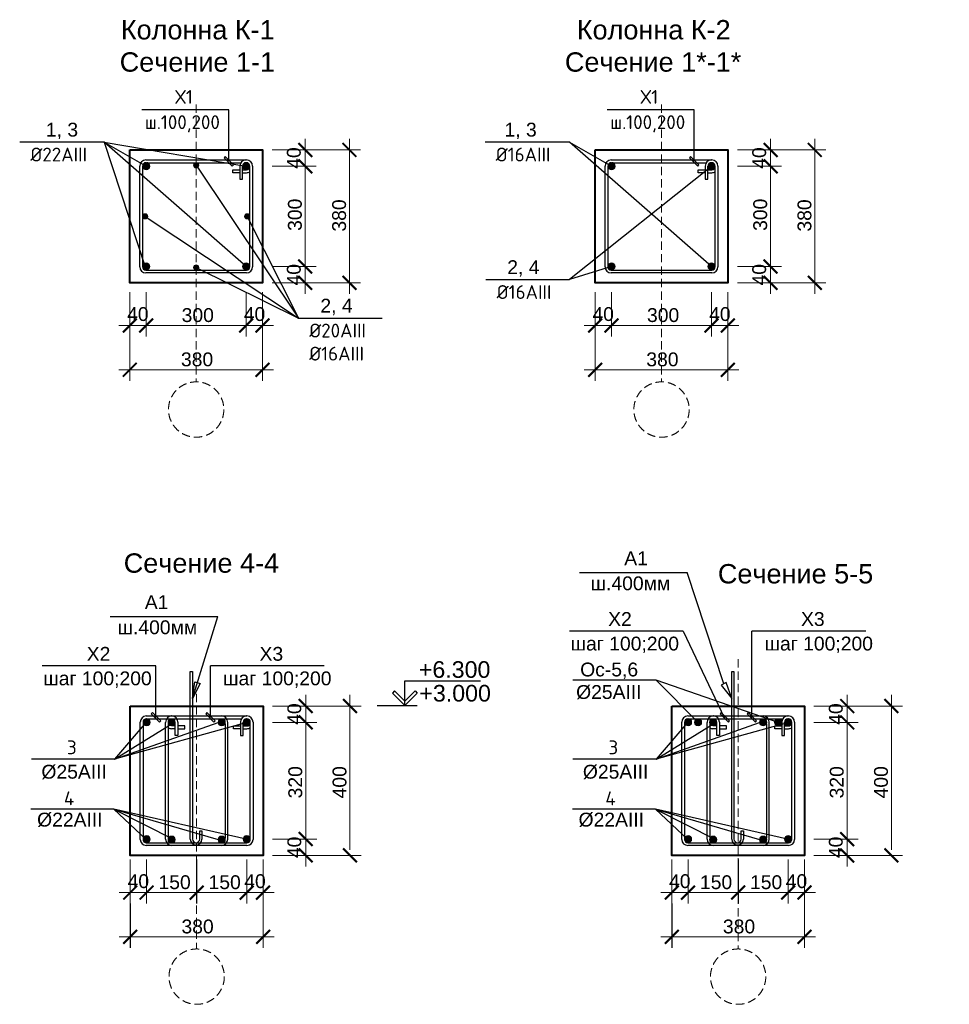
# Model space of a CAD drawing. Header units: millimetres. Extents: x 2063114 to 14983986, y -126020516 to 213791.
# Tile 570 of 656: x 2324416 to 2341224, y -332209 to -314414. Entities that reach past the tile are written whole.
import ezdxf

# ---------------------------------------------------------------- set-up
doc = ezdxf.new("R2010")
doc.units = ezdxf.units.MM
doc.linetypes.add('ACAD_ISO04W100', pattern=[30, 24, -3, 0, -3])
doc.linetypes.add('HIDDEN', pattern=[0.375, 0.25, -0.125])
doc.layers.add('2D-чертеж - Общий', color=7, linetype='Continuous')
doc.layers.add('размер', color=7, linetype='Continuous')
doc.layers.add('оси', color=22, linetype='ACAD_ISO04W100', lineweight=13)
doc.layers.add('РАЗМЕР АР', color=150, linetype='Continuous', lineweight=20)
doc.styles.get("Standard").update_dxf_attribs({"font": 'arial.ttf'})

# ---------------------------------------------------------------- blocks, each defined once
blk = doc.blocks.new('_ArchTick')
at = {"color": 0, "linetype": 'ByBlock', "const_width": 0.15}
blk.add_lwpolyline([(-0.5, -0.5), (0.5, 0.5)], dxfattribs=at)

msp = doc.modelspace()

# ---------------------------------------------------------------- hatches: boundary and pattern name
at = {"lineweight": 15}
for color, points in [(3, [(2326767.0462, -317063.90821, 1), (2326637.0462, -317063.90821, 1)]), (1, [(2327560.2462, -317045.70821, -1), (2327653.8462, -317045.70821, -1)]), (3, [(2328447.0462, -317063.90821, -1), (2328577.0462, -317063.90821, -1)]), (3, [(2335180.39877, -317063.90821, 1), (2335050.39877, -317063.90821, 1)]), (3, [(2336860.39877, -317063.90821, -1), (2336990.39877, -317063.90821, -1)]), (1, [(2326637.0462, -317968.90815, -1), (2326730.6462, -317968.90815, -1)]), (1, [(2328483.4462, -317968.90815, -1), (2328577.0462, -317968.90815, -1)]), (3, [(2326767.0462, -318873.90821, -1), (2326637.0462, -318873.90821, -1)]), (1, [(2327560.2462, -318892.5523, -1), (2327653.8462, -318892.5523, -1)]), (3, [(2328447.0462, -318873.90821, 1), (2328577.0462, -318873.90821, 1)]), (3, [(2335180.39877, -318873.90821, -1), (2335050.39877, -318873.90821, -1)]), (3, [(2336860.39877, -318873.90821, 1), (2336990.39877, -318873.90821, 1)]), (4, [(2326776.02699, -327113.22253, 1), (2326646.02699, -327113.22253, 1)]), (4, [(2327228.52699, -327113.22253, 1), (2327098.52699, -327113.22253, 1)]), (4, [(2328003.52745, -327113.22193, -1), (2328133.52745, -327113.22172, -1)]), (4, [(2328456.02699, -327113.22253, -1), (2328586.02699, -327113.22253, -1)]), (4, [(2336565.47625, -327113.22253, 1), (2336435.47625, -327113.22253, 1)]), (2, [(2336615.47653, -327113.22253, -1), (2336745.47653, -327113.22253, -1)]), (4, [(2337017.97625, -327113.22253, 1), (2336887.97625, -327113.22253, 1)]), (4, [(2337792.97671, -327113.22193, -1), (2337922.97671, -327113.22172, -1)]), (2, [(2338195.47625, -327113.22253, 1), (2338065.47625, -327113.22253, 1)]), (4, [(2338245.47625, -327113.22253, -1), (2338375.47625, -327113.22253, -1)]), (3, [(2326776.02699, -329223.22253, -1), (2326646.02699, -329223.22253, -1)]), (3, [(2327228.52699, -329233.22253, -1), (2327098.52699, -329233.22253, -1)]), (3, [(2328003.53078, -329233.22193, 1), (2328133.53078, -329233.22172, 1)]), (3, [(2328456.02699, -329223.22253, 1), (2328586.02699, -329223.22253, 1)]), (3, [(2336565.47625, -329223.22253, -1), (2336435.47625, -329223.22253, -1)]), (3, [(2337017.97625, -329233.22253, -1), (2336887.97625, -329233.22253, -1)]), (3, [(2337792.98004, -329233.22193, 1), (2337922.98004, -329233.22172, 1)]), (3, [(2338245.47625, -329223.22253, 1), (2338375.47625, -329223.22253, 1)])]:
    msp.add_hatch(color=color, dxfattribs=at).paths.add_polyline_path(points)

# ---------------------------------------------------------------- linework, layer by layer
for p, q in [((2325944.12597, -316626.40429), (2326702.0462, -317063.90821)), ((2325944.12597, -316626.40429), (2326690.62961, -318899.14622)), ((2328512.0462, -318873.90821), (2325944.12597, -316626.40429)), ((2325944.12597, -316626.40429), (2328507.0462, -317058.90821)), ((2334357.47854, -316626.40429), (2335115.39877, -317063.90821)), ((2336925.39877, -318873.90821), (2334357.47854, -316626.40429)), ((2326587.0462, -318878.90821), (2326587.0462, -317058.90805)), ((2327607.0462, -317045.70821), (2329457.93563, -319807.94912)), ((2328627.0462, -317058.90805), (2328627.0462, -318878.90821)), ((2336930.39877, -317058.90821), (2334357.47854, -319111.73427)), ((2335000.39877, -318878.90821), (2335000.39877, -317058.90805)), ((2337040.39877, -317058.90805), (2337040.39877, -318878.90821)), ((2326687.2399, -317971.7251), (2329457.93563, -319807.94912)), ((2328530.2462, -317968.90815), (2329457.93563, -319807.94912)), ((2335115.39877, -318873.90821), (2334357.47854, -319111.73427)), ((2328517.0462, -318988.90821), (2326697.0462, -318988.90821)), ((2327607.0462, -318892.5523), (2329457.93563, -319807.94912)), ((2336930.39877, -318988.90821), (2335110.39877, -318988.90821)), ((2332847.02764, -319111.73427), (2334357.47854, -319111.73427)), ((2329457.93563, -319807.94912), (2330968.38653, -319807.94912)), ((2327501.02699, -329223.22253), (2327501.02699, -326193.22253)), ((2327501.02699, -326193.22253), (2327541.02699, -326193.22253)), ((2327541.02699, -326193.22253), (2327541.02699, -329223.22253)), ((2337290.47625, -329223.22253), (2337290.47625, -326193.22253)), ((2337290.47625, -326193.22253), (2337330.47625, -326193.22253)), ((2337330.47625, -326193.22253), (2337330.47625, -329223.22253)), ((2326706.02699, -327108.22253), (2326131.39265, -327780.90153)), ((2326131.39265, -327780.90153), (2327204.99137, -327113.22253)), ((2326131.39265, -327780.90153), (2328004.6296, -327113.22253)), ((2328526.02699, -327118.22253), (2326131.39265, -327780.90153)), ((2326596.02699, -329228.2227), (2326596.02699, -327108.22253)), ((2327053.52699, -329223.22253), (2327053.52699, -327113.22253)), ((2328178.53076, -329223.22165), (2328178.52745, -327113.22165)), ((2328636.02699, -327108.22253), (2328636.02699, -329228.22253)), ((2336495.47625, -327108.22253), (2335920.84191, -327780.90153)), ((2335920.84191, -327780.90153), (2336994.44063, -327113.22253)), ((2335920.84191, -327780.90153), (2337794.07886, -327113.22253)), ((2338315.47625, -327118.22253), (2335920.84191, -327780.90153)), ((2336385.47625, -329228.2227), (2336385.47625, -327108.22253)), ((2336842.97625, -329223.22253), (2336842.97625, -327113.22253)), ((2337967.98002, -329223.22165), (2337967.97671, -327113.22165)), ((2338425.47625, -327108.22253), (2338425.47625, -329228.22253)), ((2327671.02699, -329223.22253), (2327671.02699, -329073.22253)), ((2327671.02699, -329073.22253), (2327711.02699, -329073.22253)), ((2327711.02699, -329073.22253), (2327711.02699, -329223.22253)), ((2337460.47625, -329223.22253), (2337460.47625, -329073.22253)), ((2337460.47625, -329073.22253), (2337500.47625, -329073.22253)), ((2337500.47625, -329073.22253), (2337500.47625, -329223.22253)), ((2328526.02699, -329338.22253), (2326706.02699, -329338.22253)), ((2338315.47625, -329338.22253), (2336495.47625, -329338.22253))]:
    msp.add_line(p, q)
at = {"lineweight": 25}
for p, q in [((2328132.0992, -316888.30159), (2328110.88599, -316909.51479)), ((2328110.88599, -316909.51479), (2328260.88604, -317059.51484)), ((2328282.09924, -317038.30163), (2328132.0992, -316888.30159)), ((2336545.45177, -316888.30159), (2336524.23857, -316909.51479)), ((2336524.23857, -316909.51479), (2336674.23862, -317059.51484)), ((2336695.45182, -317038.30163), (2336545.45177, -316888.30159)), ((2328260.88604, -317059.51484), (2328282.09924, -317038.30163)), ((2336674.23862, -317059.51484), (2336695.45182, -317038.30163)), ((2337145.42934, -326417.96455), (2336482.78009, -324403.33084)), ((2336413.21025, -325465.16899), (2337158.85697, -327037.21035)), ((2338130.47625, -327113.22253), (2335920.84191, -326349.81352)), ((2335920.84191, -326349.81352), (2336680.47653, -327113.22253)), ((2327542.1802, -326681.71612), (2327582.44848, -326379.76144)), ((2327678.56129, -326409.32236), (2327542.1802, -326681.71612)), ((2327582.44848, -326379.76144), (2327678.56129, -326409.32236)), ((2337189.56614, -326393.88505), (2337101.29254, -326442.04406)), ((2337101.29254, -326442.04406), (2337289.32303, -326681.71612)), ((2337289.32303, -326681.71612), (2337189.56614, -326393.88505)), ((2326815.24044, -326937.61591), (2326794.02724, -326958.82911)), ((2326794.02724, -326958.82911), (2326944.02729, -327108.82916)), ((2326965.24049, -327087.61596), (2326815.24044, -326937.61591)), ((2327800.29579, -326937.61591), (2327779.08258, -326958.82911)), ((2327779.08258, -326958.82911), (2327929.08263, -327108.82916)), ((2327950.29583, -327087.61596), (2327800.29579, -326937.61591)), ((2337101.68894, -326937.61591), (2337080.47573, -326958.82911)), ((2337080.47573, -326958.82911), (2337230.47578, -327108.82916)), ((2337251.68898, -327087.61596), (2337101.68894, -326937.61591)), ((2337589.74505, -326937.61591), (2337568.53184, -326958.82911)), ((2337568.53184, -326958.82911), (2337718.53189, -327108.82916)), ((2337739.74509, -327087.61596), (2337589.74505, -326937.61591)), ((2326944.02729, -327108.82916), (2326965.24049, -327087.61596)), ((2327929.08263, -327108.82916), (2327950.29583, -327087.61596)), ((2337230.47578, -327108.82916), (2337251.68898, -327087.61596)), ((2337718.53189, -327108.82916), (2337739.74509, -327087.61596)), ((2326121.39265, -328682.67673), (2327204.99137, -329233.22253)), ((2326121.39265, -328682.67673), (2328004.6296, -329233.22253)), ((2335910.84191, -328682.67673), (2336994.44063, -329233.22253)), ((2335910.84191, -328682.67673), (2337794.07886, -329233.22253))]:
    msp.add_line(p, q, dxfattribs=at)
at = {"color": 0, "linetype": 'Continuous', "lineweight": 25}
for p, q in [((2331195.31572, -326546.53919), (2331155.54096, -326586.31395)), ((2331155.54096, -326586.31395), (2331380.54089, -326811.31388)), ((2331380.54089, -326731.76439), (2331195.31572, -326546.53919)), ((2331380.54089, -326731.76439), (2331565.76606, -326546.53919)), ((2331605.54082, -326586.31395), (2331380.54089, -326811.31388)), ((2331565.76606, -326546.53919), (2331605.54082, -326586.31395)), ((2331380.54089, -326811.31388), (2331380.54089, -326731.76439)), ((2331380.54089, -326811.31388), (2331380.54089, -326731.76439))]:
    msp.add_line(p, q, dxfattribs=at)
at = {"lineweight": 25, "extrusion": (0, 1, 0)}
for points, elevation in [([(-2328196.49262, 0), (-2326625.79389, 0)], -316044.86799), ([(-2336609.84519, 0), (-2335039.14647, 0)], -316044.86799), ([(-2325944.12597, 0), (-2324416.28506, 0)], -316626.40429), ([(-2334357.47854, 0), (-2332829.63763, 0)], -316626.40429), ([(-2334536.92893, 0), (-2336482.78009, 0)], -324403.33084), ([(-2326052.87232, 0), (-2327998.72348, 0)], -325197.33531), ([(-2336413.21025, 0), (-2334355.62267, 0)], -325465.16899), ([(-2339711.72605, 0), (-2337654.13847, 0)], -325465.16899), ([(-2326879.63387, 0), (-2324822.04629, 0)], -326094.18231), ([(-2329922.27679, 0), (-2327864.68921, 0)], -326094.18231), ([(-2335920.84191, 0), (-2334418.75858, 0)], -326349.81352), ([(-2326131.39265, 0), (-2324629.30932, 0)], -327780.90153), ([(-2335920.84191, 0), (-2334418.75858, 0)], -327780.90153), ([(-2326121.39265, 0), (-2324619.30932, 0)], -328682.67673), ([(-2335910.84191, 0), (-2334408.75858, 0)], -328682.67673)]:
    msp.add_lwpolyline(points, dxfattribs=dict(at, elevation=elevation))
at = {"lineweight": 25, "extrusion": (1, 0, 0)}
for points, elevation in [([(-316973.90821, 0), (-316044.86799, 0)], 2328196.49262), ([(-316973.90821, 0), (-316044.86799, 0)], 2336609.84519), ([(-327023.22253, 0), (-325465.16899, 0)], 2337654.13847), ([(-327023.22253, 0), (-326094.18231, 0)], 2326879.63387), ([(-327023.22253, 0), (-326094.18231, 0)], 2327864.68921)]:
    msp.add_lwpolyline(points, dxfattribs=dict(at, elevation=elevation))
at = {"lineweight": 40, "ltscale": 100}
for points in [[(2326407.0462, -316768.90821), (2328807.0462, -316768.90821), (2328807.0462, -319168.90821), (2326407.0462, -319168.90821)], [(2334820.39877, -316768.90821), (2337220.39877, -316768.90821), (2337220.39877, -319168.90821), (2334820.39877, -319168.90821)], [(2326416.02699, -326818.22253), (2328816.02699, -326818.22253), (2328816.02699, -329518.22253), (2326416.02699, -329518.22253)], [(2336205.47625, -326818.22253), (2338605.47625, -326818.22253), (2338605.47625, -329518.22253), (2336205.47625, -329518.22253)]]:
    msp.add_lwpolyline(points, close=True, dxfattribs=at)
at = {"lineweight": 25, "extrusion": (0.955813, -0.293975, 0), "elevation": 2320731.77644}
msp.add_lwpolyline([(371991.35216, 0), (373544.35511, 0)], dxfattribs=at)
at = {"color": 0, "linetype": 'Continuous', "lineweight": 25, "extrusion": (1, 0, 0), "elevation": 2331380.54089}
msp.add_lwpolyline([(-326811.31388, 0), (-326361.31388, 0)], dxfattribs=at)
at = {"color": 0, "linetype": 'Continuous', "lineweight": 25, "extrusion": (0, 1, 0)}
for points, elevation in [([(-2331380.54089, 0), (-2332745.84597, 0)], -326361.31388), ([(-2330878.84872, 0), (-2331605.54089, 0)], -326811.31388)]:
    msp.add_lwpolyline(points, dxfattribs=dict(at, elevation=elevation))
at = {"lineweight": 25, "extrusion": (-0.22063, -0.975358, 0)}
for points, elevation in [([(2343767.35982, 0), (2341317.35125, 0)], -192629.42687), ([(2353315.57296, 0), (2350865.56438, 0)], -194789.27471)]:
    msp.add_lwpolyline(points, dxfattribs=dict(at, elevation=elevation))
at = {"lineweight": 25, "extrusion": (-0.682243, -0.731126, 0)}
for points, elevation in [([(1925728.14401, 0), (1924928.50814, 0)], -1346671.18255), ([(1932885.46192, 0), (1932085.82605, 0)], -1353349.96366)]:
    msp.add_lwpolyline(points, dxfattribs=dict(at, elevation=elevation))
at = {"color": 3, "lineweight": 15}
for centre in [(2326702.0462, -317063.90821), (2328512.0462, -317063.90821), (2335115.39877, -317063.90821), (2336925.39877, -317063.90821), (2326702.0462, -318873.90821), (2328512.0462, -318873.90821), (2335115.39877, -318873.90821), (2336925.39877, -318873.90821), (2326711.02699, -329223.22253), (2328521.02699, -329223.22253), (2336500.47625, -329223.22253), (2338310.47625, -329223.22253)]:
    msp.add_circle(centre, 65, dxfattribs=at)
at = {"color": 1, "lineweight": 15}
for centre in [(2327607.0462, -317045.70821), (2326683.8462, -317968.90815), (2328530.2462, -317968.90815), (2327607.0462, -318892.5523)]:
    msp.add_circle(centre, 46.8, dxfattribs=at)
at = {"color": 4, "lineweight": 15}
for centre in [(2326711.02699, -327113.22253), (2327163.52699, -327113.22253), (2328068.52745, -327113.22182), (2328521.02699, -327113.22253), (2336500.47625, -327113.22253), (2336952.97625, -327113.22253), (2337857.97671, -327113.22182), (2338310.47625, -327113.22253)]:
    msp.add_circle(centre, 65, dxfattribs=at)
at = {"color": 2, "lineweight": 15}
for centre in [(2336680.47653, -327113.22253), (2338130.47625, -327113.22253)]:
    msp.add_circle(centre, 65, dxfattribs=at)
at = {"lineweight": 15}
for centre in [(2327163.52699, -329233.22253), (2328068.53078, -329233.22182), (2336952.97625, -329233.22253), (2337857.98004, -329233.22182)]:
    msp.add_circle(centre, 65, dxfattribs=at)
for centre, radius, start, end in [((2326697.0462, -318878.90821), 110, 180, 270), ((2328517.0462, -318878.90821), 110, 270, 0), ((2335110.39877, -318878.90821), 110, 180, 270), ((2336930.39877, -318878.90821), 110, 270, 0), ((2326706.02699, -329228.22253), 110, 180, 270), ((2327606.02699, -329223.22253), 105, 180, 0), ((2327606.02699, -329223.22253), 65, 180, 0), ((2328526.02699, -329228.22253), 110, 270, 0), ((2336495.47625, -329228.22253), 110, 180, 270), ((2337395.47625, -329223.22253), 105, 180, 0), ((2337395.47625, -329223.22253), 65, 180, 0), ((2338315.47625, -329228.22253), 110, 270, 0)]:
    msp.add_arc(centre, radius, start, end)
at = {"layer": '2D-чертеж - Общий', "linetype": 'Continuous'}
for p, q in [((2326637.0462, -317058.90809), (2326637.0462, -318878.90821)), ((2326697.04602, -316948.90821), (2328517.04637, -316948.90821)), ((2326697.0462, -316998.90821), (2328414.85075, -316998.90821)), ((2326697.0462, -316998.90821), (2326707.0462, -316998.90821)), ((2328397.0462, -317058.90805), (2328397.0462, -317298.90821)), ((2328447.0462, -317298.90821), (2328447.0462, -317058.90809)), ((2328517.0462, -316998.90821), (2328507.0462, -316998.90821)), ((2328577.0462, -318878.90821), (2328577.0462, -317058.90809)), ((2335050.39877, -317058.90809), (2335050.39877, -318878.90821)), ((2335110.3986, -316948.90821), (2336930.39894, -316948.90821)), ((2335110.39877, -316998.90821), (2336828.20333, -316998.90821)), ((2335110.39877, -316998.90821), (2335120.39877, -316998.90821)), ((2336810.39877, -317058.90805), (2336810.39877, -317298.90821)), ((2336860.39877, -317298.90821), (2336860.39877, -317058.90809)), ((2336930.39877, -316998.90821), (2336920.39877, -316998.90821)), ((2336990.39877, -318878.90821), (2336990.39877, -317058.90809)), ((2328272.37488, -317178.90821), (2328272.37488, -317128.90821)), ((2328272.37488, -317128.90821), (2328397.0462, -317128.90821)), ((2328397.0462, -317178.90821), (2328272.37488, -317178.90821)), ((2328447.0462, -317128.90821), (2328517.0462, -317128.90821)), ((2328447.0462, -317178.90821), (2328517.0462, -317178.90821)), ((2336685.72746, -317178.90821), (2336685.72746, -317128.90821)), ((2336685.72746, -317128.90821), (2336810.39877, -317128.90821)), ((2336810.39877, -317178.90821), (2336685.72746, -317178.90821)), ((2336860.39877, -317128.90821), (2336930.39877, -317128.90821)), ((2336860.39877, -317178.90821), (2336930.39877, -317178.90821)), ((2328397.0462, -317298.90821), (2328447.0462, -317298.90821)), ((2336810.39877, -317298.90821), (2336860.39877, -317298.90821)), ((2326697.0462, -318938.90821), (2328517.0462, -318938.90821)), ((2335110.39877, -318938.90821), (2336930.39877, -318938.90821)), ((2326706.02696, -326998.22253), (2328526.0273, -326998.22253)), ((2326706.02713, -327048.22253), (2328423.83168, -327048.22253)), ((2336495.47622, -326998.22253), (2338315.47656, -326998.22253)), ((2336495.47639, -327048.22253), (2338213.28094, -327048.22253)), ((2326646.02699, -327113.22253), (2326646.02699, -329223.22278)), ((2327103.52699, -327138.22253), (2327103.52699, -329208.22253)), ((2327228.52699, -327178.22253), (2327158.52699, -327178.22253)), ((2327228.52699, -327228.22253), (2327158.52699, -327228.22253)), ((2327228.52699, -327348.22253), (2327228.52699, -327108.22241)), ((2327278.52699, -327108.22237), (2327278.52699, -327348.22253)), ((2327403.1983, -327178.22253), (2327278.52699, -327178.22253)), ((2327278.52699, -327228.22253), (2327403.1983, -327228.22253)), ((2327403.1983, -327228.22253), (2327403.1983, -327178.22253)), ((2328128.52749, -327138.22173), (2328128.53077, -329208.2218)), ((2328281.35568, -327228.22253), (2328281.35568, -327178.22253)), ((2328281.35568, -327178.22253), (2328406.02699, -327178.22253)), ((2328406.02699, -327228.22253), (2328281.35568, -327228.22253)), ((2328406.02699, -327108.22237), (2328406.02699, -327348.22253)), ((2328456.02699, -327348.22253), (2328456.02699, -327108.22241)), ((2328456.02699, -327178.22253), (2328526.02699, -327178.22253)), ((2328456.02699, -327228.22253), (2328526.02699, -327228.22253)), ((2328586.02699, -329228.22253), (2328586.02699, -327118.22253)), ((2336435.47625, -327113.22253), (2336435.47625, -329223.22278)), ((2336892.97625, -327138.22253), (2336892.97625, -329208.22253)), ((2337017.97625, -327178.22253), (2336947.97625, -327178.22253)), ((2337017.97625, -327228.22253), (2336947.97625, -327228.22253)), ((2337017.97625, -327348.22253), (2337017.97625, -327108.22241)), ((2337067.97625, -327108.22237), (2337067.97625, -327348.22253)), ((2337192.64756, -327178.22253), (2337067.97625, -327178.22253)), ((2337067.97625, -327228.22253), (2337192.64756, -327228.22253)), ((2337192.64756, -327228.22253), (2337192.64756, -327178.22253)), ((2337917.97675, -327138.22173), (2337917.98003, -329208.2218)), ((2338070.80493, -327228.22253), (2338070.80493, -327178.22253)), ((2338070.80493, -327178.22253), (2338195.47625, -327178.22253)), ((2338195.47625, -327228.22253), (2338070.80493, -327228.22253)), ((2338195.47625, -327108.22237), (2338195.47625, -327348.22253)), ((2338245.47625, -327348.22253), (2338245.47625, -327108.22241)), ((2338245.47625, -327178.22253), (2338315.47625, -327178.22253)), ((2338245.47625, -327228.22253), (2338315.47625, -327228.22253)), ((2338375.47625, -329228.22253), (2338375.47625, -327118.22253)), ((2327278.52699, -327348.22253), (2327228.52699, -327348.22253)), ((2328406.02699, -327348.22253), (2328456.02699, -327348.22253)), ((2337067.97625, -327348.22253), (2337017.97625, -327348.22253)), ((2338195.47625, -327348.22253), (2338245.47625, -327348.22253)), ((2326706.02699, -329288.22253), (2327616.02699, -329288.22253)), ((2327616.02699, -329288.22253), (2328526.02699, -329288.22253)), ((2336495.47625, -329288.22253), (2337405.47625, -329288.22253)), ((2337405.47625, -329288.22253), (2338315.47625, -329288.22253))]:
    msp.add_line(p, q, dxfattribs=at)
at = {"layer": '2D-чертеж - Общий', "color": 4, "linetype": 'Continuous'}
for p, q in [((2326706.02699, -327048.22253), (2326716.02699, -327048.22253)), ((2327163.52699, -327053.22253), (2327173.52699, -327053.22253)), ((2328068.52736, -327053.22182), (2328058.52736, -327053.22184)), ((2328526.02699, -327048.22253), (2328516.02699, -327048.22253)), ((2336495.47625, -327048.22253), (2336505.47625, -327048.22253)), ((2336952.97625, -327053.22253), (2336962.97625, -327053.22253)), ((2337857.97662, -327053.22182), (2337847.97662, -327053.22184)), ((2338315.47625, -327048.22253), (2338305.47625, -327048.22253)), ((2327163.52699, -329293.22278), (2327173.52699, -329293.22278)), ((2328068.53087, -329293.22207), (2328058.53087, -329293.22209)), ((2336952.97625, -329293.22278), (2336962.97625, -329293.22278)), ((2337857.98013, -329293.22207), (2337847.98013, -329293.22209))]:
    msp.add_line(p, q, dxfattribs=at)
at = {"layer": '2D-чертеж - Общий', "linetype": 'Continuous'}
for centre, radius, start, end in [((2326697.0462, -317058.90821), 110, 90, 180), ((2326697.0462, -317058.90821), 60, 90, 180), ((2326697.0462, -317058.90821), 60, 90, 180), ((2326707.0462, -317058.90821), 60, 0, 90), ((2328507.0462, -317058.90821), 110, 90, 180), ((2328507.0462, -317058.90821), 60, 90, 180), ((2328517.0462, -317058.90821), 110, 0, 90), ((2328517.0462, -317058.90821), 60, 0, 90), ((2328517.0462, -317068.90821), 60, 270, 0), ((2335110.39877, -317058.90821), 110, 90, 180), ((2335110.39877, -317058.90821), 60, 90, 180), ((2335110.39877, -317058.90821), 60, 90, 180), ((2335120.39877, -317058.90821), 60, 0, 90), ((2336920.39877, -317058.90821), 110, 90, 180), ((2336920.39877, -317058.90821), 60, 90, 180), ((2336930.39877, -317058.90821), 110, 0, 90), ((2336930.39877, -317058.90821), 60, 0, 90), ((2336930.39877, -317068.90821), 60, 270, 0), ((2328517.0462, -317068.90821), 110, 270, 303.055731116), ((2336930.39877, -317068.90821), 110, 270, 303.055731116), ((2326697.0462, -318878.90821), 60, 180, 270), ((2328517.0462, -318878.90821), 60, 270, 0), ((2335110.39877, -318878.90821), 60, 180, 270), ((2336930.39877, -318878.90821), 60, 270, 0), ((2326706.02699, -327108.22253), 110, 90, 180), ((2327172.54641, -327116.9585), 119.07804, 94.343958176, 178.202101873), ((2327168.52699, -327108.22253), 110, 0, 90), ((2328059.50804, -327116.9578), 119.07804, 1.797988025, 85.656131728), ((2328516.02699, -327108.22253), 110, 90, 180), ((2328526.02699, -327108.22253), 110, 0, 90), ((2336495.47625, -327108.22253), 110, 90, 180), ((2336961.99566, -327116.9585), 119.07804, 94.343958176, 178.202101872), ((2336957.97625, -327108.22253), 110, 0, 90), ((2337848.9573, -327116.9578), 119.07804, 1.797988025, 85.656131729), ((2338305.47625, -327108.22253), 110, 90, 180), ((2338315.47625, -327108.22253), 110, 0, 90), ((2327158.52699, -327118.22253), 110, 240, 270), ((2328526.02699, -327118.22253), 110, 270, 303.055731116), ((2336947.97625, -327118.22253), 110, 240, 270), ((2338315.47625, -327118.22253), 110, 270, 303.055731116), ((2326706.02699, -329228.22253), 60, 180, 270), ((2327172.54641, -329219.48657), 119.07804, 181.797898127, 265.656041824), ((2328059.51134, -329219.48587), 119.07804, 274.344048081, 358.20219177), ((2328526.02699, -329228.22253), 60, 270, 0), ((2336495.47625, -329228.22253), 60, 180, 270), ((2336961.99566, -329219.48657), 119.07804, 181.797898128, 265.656041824), ((2337848.9606, -329219.48587), 119.07804, 274.344048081, 358.20219177), ((2338315.47625, -329228.22253), 60, 270, 0)]:
    msp.add_arc(centre, radius, start, end, dxfattribs=at)
at = {"layer": '2D-чертеж - Общий', "color": 4, "linetype": 'Continuous'}
for centre, start, end in [((2326706.02699, -327108.22253), 90, 180), ((2326706.02713, -327108.22253), 90, 180), ((2326716.02699, -327108.22253), 0, 90), ((2327163.52699, -327113.22253), 90, 180), ((2327163.52713, -327113.22253), 90, 180), ((2328068.52662, -327113.22509), 359.999676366, 89.999676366), ((2328068.52731, -327113.22182), 0.0000899, 90.000089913), ((2328068.52745, -327113.22182), 0.0000899, 90.000089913), ((2328516.02699, -327108.22253), 90, 180), ((2328526.02699, -327108.22253), 0, 90), ((2336495.47625, -327108.22253), 90, 180), ((2336495.47639, -327108.22253), 90, 180), ((2336505.47625, -327108.22253), 0, 90), ((2336952.97625, -327113.22253), 90, 180), ((2336952.97639, -327113.22253), 90, 180), ((2337857.97588, -327113.22509), 359.999676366, 89.999676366), ((2337857.97657, -327113.22182), 0.0000899, 90.000089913), ((2337857.97671, -327113.22182), 0.0000899, 90.000089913), ((2338305.47625, -327108.22253), 90, 180), ((2338315.47625, -327108.22253), 0, 90), ((2328526.02699, -327118.22253), 270, 0), ((2338315.47625, -327118.22253), 270, 0), ((2327163.52699, -329233.22278), 180, 270), ((2327163.52699, -329233.22278), 180, 270), ((2327163.52713, -329233.22278), 180, 270), ((2328068.53063, -329233.22207), 270.000089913, 0.0000899), ((2328068.53078, -329233.22207), 270.000089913, 0.0000899), ((2328068.53078, -329233.22207), 270.000089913, 0.0000899), ((2336952.97625, -329233.22278), 180, 270), ((2336952.97625, -329233.22278), 180, 270), ((2336952.97639, -329233.22278), 180, 270), ((2337857.97989, -329233.22207), 270.000089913, 0.0000899), ((2337857.98004, -329233.22207), 270.000089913, 0.0000899), ((2337857.98004, -329233.22207), 270.000089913, 0.0000899)]:
    msp.add_arc(centre, 60, start, end, dxfattribs=at)
at = {"layer": 'оси', "color": 1, "linetype": 'HIDDEN', "ltscale": 600}
for p, q in [((2327607.0462, -315949.37386), (2327607.0462, -320959.90461)), ((2336020.39877, -315949.37386), (2336020.39877, -320959.90461)), ((2337405.47625, -325969.67485), (2337405.47625, -331209.21893)), ((2327616.02699, -326598.68818), (2327616.02699, -331209.21893))]:
    msp.add_line(p, q, dxfattribs=at)
for centre in [(2327607.0462, -321459.90461), (2336020.39877, -321459.90461), (2327616.02699, -331709.21893), (2337405.47625, -331709.21893)]:
    msp.add_circle(centre, 500, dxfattribs=at)
at = {"layer": 'размер'}
for p, q in [((2327616.02699, -329589.77572), (2327616.02699, -330389.77572)), ((2327616.02699, -329589.77572), (2327616.02699, -330389.77572)), ((2337405.47625, -329589.77572), (2337405.47625, -330389.77572)), ((2337405.47625, -329589.77572), (2337405.47625, -330389.77572)), ((2326416.02699, -330389.77572), (2326416.02699, -331189.77572)), ((2336205.47625, -330389.77572), (2336205.47625, -331189.77572))]:
    msp.add_line(p, q, dxfattribs=at)
at = {"layer": 'РАЗМЕР АР', "ltscale": 150}
for p, q in [((2329578.59938, -317263.90821), (2329578.59938, -316568.90821)), ((2330378.59938, -319368.90821), (2330378.59938, -316568.90821)), ((2337991.95196, -317263.90821), (2337991.95196, -316568.90821)), ((2338791.95196, -319368.90821), (2338791.95196, -316568.90821)), ((2328978.59938, -316768.90821), (2329778.59938, -316768.90821)), ((2329578.59938, -319073.90821), (2329578.59938, -316863.90821)), ((2329778.59938, -316768.90821), (2330578.59938, -316768.90821)), ((2337391.95196, -316768.90821), (2338191.95196, -316768.90821)), ((2337991.95196, -319073.90821), (2337991.95196, -316863.90821)), ((2338191.95196, -316768.90821), (2338991.95196, -316768.90821)), ((2328978.59938, -317063.90821), (2329778.59938, -317063.90821)), ((2328978.59938, -317063.90821), (2329778.59938, -317063.90821)), ((2337391.95196, -317063.90821), (2338191.95196, -317063.90821)), ((2337391.95196, -317063.90821), (2338191.95196, -317063.90821)), ((2329578.59938, -318673.90821), (2329578.59938, -319368.90821)), ((2337991.95196, -318673.90821), (2337991.95196, -319368.90821)), ((2328978.59938, -318873.90821), (2329778.59938, -318873.90821)), ((2328978.59938, -318873.90821), (2329778.59938, -318873.90821)), ((2337391.95196, -318873.90821), (2338191.95196, -318873.90821)), ((2337391.95196, -318873.90821), (2338191.95196, -318873.90821)), ((2328978.59938, -319168.90821), (2329778.59938, -319168.90821)), ((2329778.59938, -319168.90821), (2330578.59938, -319168.90821)), ((2337391.95196, -319168.90821), (2338191.95196, -319168.90821)), ((2338191.95196, -319168.90821), (2338991.95196, -319168.90821)), ((2326407.0462, -319340.4614), (2326407.0462, -320140.4614)), ((2326702.0462, -319340.4614), (2326702.0462, -320140.4614)), ((2326702.0462, -319340.4614), (2326702.0462, -320140.4614)), ((2328512.0462, -319340.4614), (2328512.0462, -320140.4614)), ((2328512.0462, -319340.4614), (2328512.0462, -320140.4614)), ((2328807.0462, -319340.4614), (2328807.0462, -320140.4614)), ((2334820.39877, -319340.4614), (2334820.39877, -320140.4614)), ((2335115.39877, -319340.4614), (2335115.39877, -320140.4614)), ((2335115.39877, -319340.4614), (2335115.39877, -320140.4614)), ((2336925.39877, -319340.4614), (2336925.39877, -320140.4614)), ((2336925.39877, -319340.4614), (2336925.39877, -320140.4614)), ((2337220.39877, -319340.4614), (2337220.39877, -320140.4614)), ((2326902.0462, -319940.4614), (2326207.0462, -319940.4614)), ((2326502.0462, -319940.4614), (2328712.0462, -319940.4614)), ((2328312.0462, -319940.4614), (2329007.0462, -319940.4614)), ((2335315.39877, -319940.4614), (2334620.39877, -319940.4614)), ((2334915.39877, -319940.4614), (2337125.39877, -319940.4614)), ((2336725.39877, -319940.4614), (2337420.39877, -319940.4614)), ((2326407.0462, -320140.4614), (2326407.0462, -320940.4614)), ((2328807.0462, -320140.4614), (2328807.0462, -320940.4614)), ((2334820.39877, -320140.4614), (2334820.39877, -320940.4614)), ((2337220.39877, -320140.4614), (2337220.39877, -320940.4614)), ((2326207.0462, -320740.4614), (2329007.0462, -320740.4614)), ((2334620.39877, -320740.4614), (2337420.39877, -320740.4614))]:
    msp.add_line(p, q, dxfattribs=at)
at = {"layer": 'РАЗМЕР АР'}
for p, q in [((2329587.58017, -327313.22253), (2329587.58017, -326618.22253)), ((2330387.58017, -329418.22253), (2330387.58017, -326618.22253)), ((2339377.02943, -327313.22253), (2339377.02943, -326618.22253)), ((2340177.02943, -329418.22253), (2340177.02943, -326618.22253)), ((2328987.58017, -326818.22253), (2329787.58017, -326818.22253)), ((2328987.58017, -326818.22253), (2329787.58017, -326818.22253)), ((2329787.58017, -326818.22253), (2330587.58017, -326818.22253)), ((2338777.02943, -326818.22253), (2339577.02943, -326818.22253)), ((2338777.02943, -326818.22253), (2339577.02943, -326818.22253)), ((2339577.02943, -326818.22253), (2340377.02943, -326818.22253)), ((2329587.58017, -329123.22253), (2329587.58017, -326913.22253)), ((2339377.02943, -329123.22253), (2339377.02943, -326913.22253)), ((2328987.58017, -327113.22253), (2329787.58017, -327113.22253)), ((2328987.58017, -327113.22253), (2329787.58017, -327113.22253)), ((2338777.02943, -327113.22253), (2339577.02943, -327113.22253)), ((2338777.02943, -327113.22253), (2339577.02943, -327113.22253)), ((2329587.58017, -329023.22253), (2329587.58017, -329718.22253)), ((2339377.02943, -329023.22253), (2339377.02943, -329718.22253)), ((2328987.58017, -329223.22253), (2329787.58017, -329223.22253)), ((2328987.58017, -329223.22253), (2329787.58017, -329223.22253)), ((2338777.02943, -329223.22253), (2339577.02943, -329223.22253)), ((2338777.02943, -329223.22253), (2339577.02943, -329223.22253)), ((2328987.58017, -329518.22253), (2329787.58017, -329518.22253)), ((2329787.58017, -329518.22253), (2330587.58017, -329518.22253)), ((2338777.02943, -329518.22253), (2339577.02943, -329518.22253)), ((2339577.02943, -329518.22253), (2340377.02943, -329518.22253)), ((2326416.02699, -329589.77572), (2326416.02699, -330389.77572)), ((2326711.02699, -329589.77572), (2326711.02699, -330389.77572)), ((2326711.02699, -329589.77572), (2326711.02699, -330389.77572)), ((2328521.02699, -329589.77572), (2328521.02699, -330389.77572)), ((2328521.02699, -329589.77572), (2328521.02699, -330389.77572)), ((2328816.02699, -329589.77572), (2328816.02699, -330389.77572)), ((2336205.47625, -329589.77572), (2336205.47625, -330389.77572)), ((2336500.47625, -329589.77572), (2336500.47625, -330389.77572)), ((2336500.47625, -329589.77572), (2336500.47625, -330389.77572)), ((2338310.47625, -329589.77572), (2338310.47625, -330389.77572)), ((2338310.47625, -329589.77572), (2338310.47625, -330389.77572)), ((2338605.47625, -329589.77572), (2338605.47625, -330389.77572)), ((2326911.02699, -330189.77572), (2326216.02699, -330189.77572)), ((2326511.02699, -330189.77572), (2327816.02699, -330189.77572)), ((2327416.02699, -330189.77572), (2328721.02699, -330189.77572)), ((2328321.02699, -330189.77572), (2329016.02699, -330189.77572)), ((2336700.47625, -330189.77572), (2336005.47625, -330189.77572)), ((2336300.47625, -330189.77572), (2337605.47625, -330189.77572)), ((2337205.47625, -330189.77572), (2338510.47625, -330189.77572)), ((2338110.47625, -330189.77572), (2338805.47625, -330189.77572)), ((2328816.02699, -330389.77572), (2328816.02699, -331189.77572)), ((2338605.47625, -330389.77572), (2338605.47625, -331189.77572)), ((2326216.02699, -330989.77572), (2329016.02699, -330989.77572)), ((2336005.47625, -330989.77572), (2338805.47625, -330989.77572))]:
    msp.add_line(p, q, dxfattribs=at)

# ---------------------------------------------------------------- block references
at = {"layer": 'РАЗМЕР АР', "ltscale": 150, "xscale": 250, "yscale": 250, "zscale": 250}
for p, rotation in [((2329578.59938, -316768.90821), 90), ((2330378.59938, -316768.90821), 90), ((2337991.95196, -316768.90821), 90), ((2338791.95196, -316768.90821), 90), ((2329578.59938, -317063.90821), 270), ((2329578.59938, -317063.90821), 90), ((2337991.95196, -317063.90821), 270), ((2337991.95196, -317063.90821), 90), ((2329578.59938, -318873.90821), 90), ((2329578.59938, -318873.90821), 270), ((2337991.95196, -318873.90821), 90), ((2337991.95196, -318873.90821), 270), ((2329578.59938, -319168.90821), 270), ((2330378.59938, -319168.90821), 270), ((2337991.95196, -319168.90821), 270), ((2338791.95196, -319168.90821), 270), ((2326407.0462, -319940.4614), 180), ((2326702.0462, -319940.4614), 180), ((2328512.0462, -319940.4614), 180), ((2334820.39877, -319940.4614), 180), ((2335115.39877, -319940.4614), 180), ((2336925.39877, -319940.4614), 180), ((2326407.0462, -320740.4614), 180), ((2334820.39877, -320740.4614), 180)]:
    msp.add_blockref('_ArchTick', p, dxfattribs=dict(at, rotation=rotation))
for p in [(2326702.0462, -319940.4614), (2328512.0462, -319940.4614), (2328807.0462, -319940.4614), (2335115.39877, -319940.4614), (2336925.39877, -319940.4614), (2337220.39877, -319940.4614), (2328807.0462, -320740.4614), (2337220.39877, -320740.4614)]:
    msp.add_blockref('_ArchTick', p, dxfattribs=at)
at = {"layer": 'РАЗМЕР АР', "xscale": 250, "yscale": 250, "zscale": 250}
for p, rotation in [((2329587.58017, -326818.22253), 90), ((2330387.58017, -326818.22253), 90), ((2339377.02943, -326818.22253), 90), ((2340177.02943, -326818.22253), 90), ((2329587.58017, -327113.22253), 270), ((2329587.58017, -327113.22253), 90), ((2339377.02943, -327113.22253), 270), ((2339377.02943, -327113.22253), 90), ((2329587.58017, -329223.22253), 90), ((2329587.58017, -329223.22253), 270), ((2339377.02943, -329223.22253), 90), ((2339377.02943, -329223.22253), 270), ((2329587.58017, -329518.22253), 270), ((2330387.58017, -329518.22253), 270), ((2339377.02943, -329518.22253), 270), ((2340177.02943, -329518.22253), 270), ((2326416.02699, -330189.77572), 180), ((2326711.02699, -330189.77572), 180), ((2327616.02699, -330189.77572), 180), ((2328521.02699, -330189.77572), 180), ((2336205.47625, -330189.77572), 180), ((2336500.47625, -330189.77572), 180), ((2337405.47625, -330189.77572), 180), ((2338310.47625, -330189.77572), 180), ((2326416.02699, -330989.77572), 180), ((2336205.47625, -330989.77572), 180)]:
    msp.add_blockref('_ArchTick', p, dxfattribs=dict(at, rotation=rotation))
for p in [(2326711.02699, -330189.77572), (2327616.02699, -330189.77572), (2328521.02699, -330189.77572), (2328816.02699, -330189.77572), (2336500.47625, -330189.77572), (2337405.47625, -330189.77572), (2338310.47625, -330189.77572), (2338605.47625, -330189.77572), (2328816.02699, -330989.77572), (2338605.47625, -330989.77572)]:
    msp.add_blockref('_ArchTick', p, dxfattribs=at)

# ---------------------------------------------------------------- texts
at = {"color": 0, "char_height": 350, "width": 3550.2423095, "attachment_point": 1}
for s, insert in [('\\pi448.53521;Колонна К-1\\P\\pi427.52566;Сечение 1-1', (2325796.86844, -314420.38966)), ('\\pi416.54339;Колонна К-2\\P\\pi200.95676;Сечение 1*-1*', (2334072.49036, -314420.38966)), ('\\pi394.45949;Сечение 4-4', (2325902.76684, -324059.44565)), ('\\pi392.43016;Сечение 5-5', (2336646.80774, -324252.79703))]:
    msp.add_mtext(s, dxfattribs=dict(at, insert=insert))
at = {"lineweight": 25, "char_height": 250, "attachment_point": 1}
for s, insert, width in [('{\\fISOCPEUR|b0|i0|c204|p34;Х1}', (2327227.8601, -315684.9074), 525.1893939), ('{\\fISOCPEUR|b0|i0|c204|p34;Х1}', (2335641.21268, -315684.9074), 525.1893939), ('{\\fISOCPEUR|b0|i0|c204|p34;ш.100,200}', (2326679.35373, -316141.11951), 1571.2121212), ('{\\fISOCPEUR|b0|i0|c204|p34;ш.100,200}', (2335092.7063, -316141.11951), 1571.2121212), ('1, 3', (2324889.98219, -316276.40429), 591.712346), ('1, 3', (2333181.90876, -316276.40429), 559.0864403), ('{\\fISOCPEUR|b0|i0|c204|p34;%%C22AIII}', (2324609.46688, -316726.40429), 1339.9621212), ('{\\fISOCPEUR|b0|i0|c204|p34;%%C\\fISOCPEUR|b0|i0|c0|p34;16\\fISOCPEUR|b0|i0|c204|p34;AIII}', (2333022.81945, -316726.40429), 1339.9621212), ('2, 4', (2333231.60381, -318761.73427), 670.9407694), ('{\\fISOCPEUR|b0|i0|c204|p34;%%C\\fISOCPEUR|b0|i0|c0|p34;16\\fISOCPEUR|b0|i0|c204|p34;AIII}', (2333040.20946, -319211.73427), 1339.9621212), ('2, 4', (2329853.07058, -319457.94912), 874.5493068), ('{\\fISOCPEUR|b0|i0|c204|p34;%%C20AIII\\fISOCPEUR|b0|i0|c0|p34;\\P\\fISOCPEUR|b0|i0|c204|p34;%%C\\fISOCPEUR|b0|i0|c0|p34;16\\fISOCPEUR|b0|i0|c204|p34;AIII}', (2329651.11745, -319907.94912), 1339.9621212), ('А1', (2335346.34614, -324023.15903), 525.1893939), ('ш.400мм', (2334737.82277, -324475.78575), 1428.5984848), ('А1', (2326678.39858, -324817.16351), 525.1893939), ('ш.400мм', (2326184.78056, -325269.79023), 1428.5984848), ('Х2', (2335055.77572, -325121.00587), 565.719697), ('Х3', (2338542.48807, -325121.00587), 565.719697), ('шаг 100;200', (2334375.95233, -325564.54413), 2297.7451921), ('шаг 100;200', (2337882.308, -325564.54413), 2297.7451921), ('Х2', (2325628.80002, -325750.01919), 565.719697), ('Х3', (2328753.03882, -325750.01919), 565.719697), ('Ос-5,6', (2334549.65283, -326033.11994), 1268.6285072), ('шаг 100;200', (2324842.37595, -326193.55746), 2297.7451921), ('шаг 100;200', (2328092.85874, -326193.55746), 2297.7451921), ('%%C25AIII', (2334476.28803, -326440.34675), 1327.6515152), ('{\\fISOCPEUR|b0|i0|c204|p34;3}', (2325271.61895, -327440.26108), 332.7651515), ('{\\fISOCPEUR|b0|i0|c204|p34;3}', (2335061.06821, -327440.26108), 332.7651515), ('%%C25AIII', (2324809.04417, -327880.90153), 1327.6515152), ('%%C25AIII', (2334598.49343, -327880.90153), 1327.6515152), ('{\\fISOCPEUR|b0|i0|c0|p34;4}', (2325215.46378, -328362.19222), 634.3916438), ('{\\fISOCPEUR|b0|i0|c0|p34;4}', (2335004.91304, -328362.19222), 634.3916438), ('%%C22AIII', (2324731.25319, -328746.18338), 1327.6515152), ('%%C22AIII', (2334520.70244, -328746.18338), 1327.6515152)]:
    msp.add_mtext(s, dxfattribs=dict(at, insert=insert, width=width))
at = {"color": 0, "linetype": 'Continuous', "lineweight": 25, "char_height": 300, "attachment_point": 1}
for s, insert, width in [('+6.300', (2331633.088, -326008.46157), 1128.8778409), ('+3.000', (2331642.42787, -326436.9139), 1498.0397727)]:
    msp.add_mtext(s, dxfattribs=dict(at, insert=insert, width=width))
at = {"layer": 'РАЗМЕР АР', "ltscale": 150}
for s, p in [('300', (2329516.09938, -318231.40821)), ('380', (2330316.09938, -318243.90821)), ('300', (2337929.45196, -318231.40821)), ('380', (2338729.45196, -318243.90821))]:
    msp.add_text(s, height=250, rotation=90, dxfattribs=at).set_placement(p)
for s, p in [('300', (2327344.5462, -319877.9614)), ('300', (2335757.89877, -319877.9614)), ('380', (2327332.0462, -320677.9614)), ('380', (2335745.39877, -320677.9614))]:
    msp.add_text(s, height=250, dxfattribs=at).set_placement(p)
at = {"layer": 'РАЗМЕР АР'}
for s, p in [('150', (2326926.02699, -330127.27572)), ('150', (2327831.02699, -330127.27572)), ('150', (2336715.47625, -330127.27572)), ('150', (2337620.47625, -330127.27572)), ('380', (2327341.02699, -330927.27572)), ('380', (2337130.47625, -330927.27572))]:
    msp.add_text(s, height=250, dxfattribs=at).set_placement(p)
at = {"layer": 'РАЗМЕР АР', "ltscale": 150, "char_height": 250, "attachment_point": 5, "rotation": 90}
for insert in [(2329374.18255, -316914.24302), (2337787.53513, -316914.24302), (2329374.18255, -319023.5734), (2337787.53513, -319023.5734)]:
    msp.add_mtext('\\A1;40', dxfattribs=dict(at, insert=insert))
at = {"layer": 'РАЗМЕР АР', "ltscale": 150, "char_height": 250, "attachment_point": 5}
for insert in [(2326552.381, -319736.04457), (2328661.71139, -319736.04457), (2334965.73358, -319736.04457), (2337075.06396, -319736.04457)]:
    msp.add_mtext('\\A1;40', dxfattribs=dict(at, insert=insert))
at = {"layer": 'РАЗМЕР АР', "char_height": 250, "attachment_point": 5, "rotation": 90}
for s, insert in [('\\A1;40', (2329383.16334, -326963.55734)), ('\\A1;40', (2339172.6126, -326963.55734)), ('\\A1;320', (2329400.08017, -328196.7521)), ('\\A1;400', (2330200.08017, -328196.7521)), ('\\A1;320', (2339189.52943, -328196.7521)), ('\\A1;400', (2339989.52943, -328196.7521)), ('\\A1;40', (2329383.16334, -329372.88773)), ('\\A1;40', (2339172.6126, -329372.88773))]:
    msp.add_mtext(s, dxfattribs=dict(at, insert=insert))
at = {"layer": 'РАЗМЕР АР', "char_height": 250, "attachment_point": 5}
for insert in [(2326561.3618, -329985.35889), (2328670.69218, -329985.35889), (2336350.81105, -329985.35889), (2338460.14144, -329985.35889)]:
    msp.add_mtext('\\A1;40', dxfattribs=dict(at, insert=insert))

doc.saveas('drawing.dxf')
